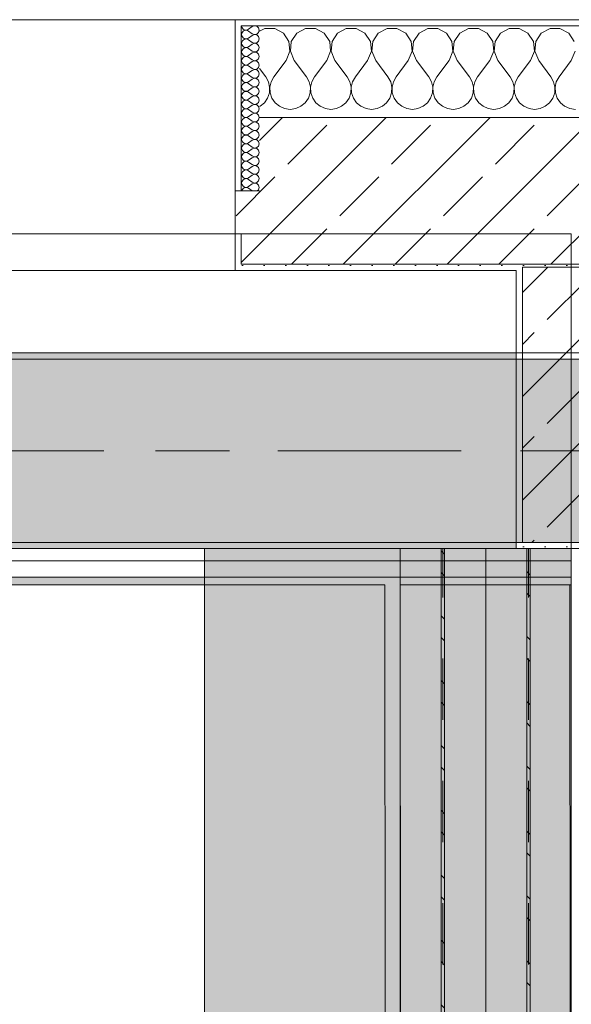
# Model space of a CAD drawing. Header units: metres. Extents: x -3.6 to 84.5, y -11 to 16.8.
# Tile 267 of 656: x 46.4 to 47.3, y 12.2 to 13.9. Entities that reach past the tile are written whole.
import ezdxf

# ---------------------------------------------------------------- set-up
doc = ezdxf.new("R2010")
doc.units = ezdxf.units.M
doc.header["$MEASUREMENT"] = 0
doc.linetypes.add('Achse', pattern=[0.2, 0.1, -0.05, 0, -0.05])
doc.linetypes.add('Strichlinie doppelt', pattern=[0.546806, 0.264583, -0.105833, 0.070556, -0.105833])
for name, color, linetype in [('451 - Universal.Achsen Raster', 7, 'Continuous'), ('604 - Struktur.Wand Aussen', 7, 'Continuous'), ('605 - Struktur.Wand Innen', 7, 'Continuous'), ('607 - Struktur.Stütze', 7, 'Continuous'), ('608 - Struktur.Träger', 7, 'Continuous'), ('612 - Struktur.Stahlbau', 7, 'Continuous'), ('653 - Abdeckung.TB Verkofferung', 7, 'Continuous'), ('701 - Einrichtung.Möbel', 7, 'Continuous'), ('Neubau_612 - Struktur.Stahlbau', 7, 'Continuous'), ('Neubau_653 - Abdeckung.TB Verkofferung', 7, 'Continuous')]:
    doc.layers.add(name, color=color, linetype=linetype)
pattern_1 = [(45, (0, 0), (-0.01767767, 0.01767767), [0, -0.025])]
pattern_2 = [(45, (0, 0), (-0.0848528, 0.0848528), []), (45, (-0.04243, 0.04243), (-0.0848528, 0.0848528), [0.09, -0.03])]
pattern_3 = [(0, (0, 0), (0, 0.08660254), [0, -0.05]), (0, (0.025, 0.0433), (0, 0.08660254), [0, -0.05])]
pattern_4 = [(135, (0, 0), (0.05303301, 0.05303301), []), (135, (-0.01768, -0.01768), (0.05303301, 0.05303301), [])]

# ---------------------------------------------------------------- blocks, each defined once
blk = doc.blocks.new('*X45')
at = {"layer": '604 - Struktur.Wand Aussen', "color": 7, "linetype": 'Continuous', "lineweight": 5}
for p, q in [((46.7585, 13.8407), (46.75, 13.8361)), ((46.7748, 13.8407), (46.7585, 13.8407)), ((46.7891, 13.833), (46.7748, 13.8407)), ((46.8252, 13.8407), (46.8109, 13.833)), ((46.8415, 13.8407), (46.8252, 13.8407)), ((46.8558, 13.833), (46.8415, 13.8407)), ((46.8919, 13.8407), (46.8776, 13.833)), ((46.9081, 13.8407), (46.8919, 13.8407)), ((46.9224, 13.833), (46.9081, 13.8407)), ((46.9585, 13.8407), (46.9442, 13.833)), ((46.9748, 13.8407), (46.9585, 13.8407)), ((46.9891, 13.833), (46.9748, 13.8407)), ((47.0252, 13.8407), (47.0109, 13.833)), ((47.0415, 13.8407), (47.0252, 13.8407)), ((47.0558, 13.833), (47.0415, 13.8407)), ((47.0919, 13.8407), (47.0776, 13.833)), ((47.1081, 13.8407), (47.0919, 13.8407)), ((47.1224, 13.833), (47.1081, 13.8407)), ((47.1585, 13.8407), (47.1442, 13.833)), ((47.1748, 13.8407), (47.1585, 13.8407)), ((47.1891, 13.833), (47.1748, 13.8407)), ((47.2252, 13.8407), (47.2109, 13.833)), ((47.2415, 13.8407), (47.2252, 13.8407)), ((47.2558, 13.833), (47.2415, 13.8407)), ((46.7981, 13.8195), (46.7891, 13.833)), ((46.7996, 13.8033), (46.7981, 13.8195)), ((46.8019, 13.8195), (46.8004, 13.8033)), ((46.8109, 13.833), (46.8019, 13.8195)), ((46.8648, 13.8195), (46.8558, 13.833)), ((46.8663, 13.8033), (46.8648, 13.8195)), ((46.8686, 13.8195), (46.867, 13.8033)), ((46.8776, 13.833), (46.8686, 13.8195)), ((46.9314, 13.8195), (46.9224, 13.833)), ((46.933, 13.8033), (46.9314, 13.8195)), ((46.9352, 13.8195), (46.9337, 13.8033)), ((46.9442, 13.833), (46.9352, 13.8195)), ((46.9981, 13.8195), (46.9891, 13.833)), ((46.9996, 13.8033), (46.9981, 13.8195)), ((47.0019, 13.8195), (47.0004, 13.8033)), ((47.0109, 13.833), (47.0019, 13.8195)), ((47.0648, 13.8195), (47.0558, 13.833)), ((47.0663, 13.8033), (47.0648, 13.8195)), ((47.0686, 13.8195), (47.067, 13.8033)), ((47.0776, 13.833), (47.0686, 13.8195)), ((47.1314, 13.8195), (47.1224, 13.833)), ((47.133, 13.8033), (47.1314, 13.8195)), ((47.1352, 13.8195), (47.1337, 13.8033)), ((47.1442, 13.833), (47.1352, 13.8195)), ((47.1981, 13.8195), (47.1891, 13.833)), ((47.1996, 13.8033), (47.1981, 13.8195)), ((47.2019, 13.8195), (47.2004, 13.8033)), ((47.2109, 13.833), (47.2019, 13.8195)), ((47.2648, 13.8195), (47.2558, 13.833)), ((46.7933, 13.7883), (46.7996, 13.8033)), ((46.8004, 13.8033), (46.8067, 13.7883)), ((46.86, 13.7883), (46.8663, 13.8033)), ((46.867, 13.8033), (46.8733, 13.7883)), ((46.9267, 13.7883), (46.933, 13.8033)), ((46.9337, 13.8033), (46.94, 13.7883)), ((46.9933, 13.7883), (46.9996, 13.8033)), ((47.0004, 13.8033), (47.0067, 13.7883)), ((47.06, 13.7883), (47.0663, 13.8033)), ((47.067, 13.8033), (47.0733, 13.7883)), ((47.1267, 13.7883), (47.133, 13.8033)), ((47.1337, 13.8033), (47.14, 13.7883)), ((47.1933, 13.7883), (47.1996, 13.8033)), ((47.2004, 13.8033), (47.2067, 13.7883)), ((47.26, 13.7883), (47.2663, 13.8033)), ((46.7933, 13.7883), (46.7733, 13.7617)), ((46.8067, 13.7883), (46.8267, 13.7617)), ((46.86, 13.7883), (46.84, 13.7617)), ((46.8733, 13.7883), (46.8933, 13.7617)), ((46.9267, 13.7883), (46.9067, 13.7617)), ((46.94, 13.7883), (46.96, 13.7617)), ((46.9933, 13.7883), (46.9733, 13.7617)), ((47.0067, 13.7883), (47.0267, 13.7617)), ((47.06, 13.7883), (47.04, 13.7617)), ((47.0733, 13.7883), (47.0933, 13.7617)), ((47.1267, 13.7883), (47.1067, 13.7617)), ((47.14, 13.7883), (47.16, 13.7617)), ((47.1933, 13.7883), (47.1733, 13.7617)), ((47.2067, 13.7883), (47.2267, 13.7617)), ((47.26, 13.7883), (47.24, 13.7617)), ((46.75, 13.775), (46.76, 13.7617)), ((46.7645, 13.7536), (46.76, 13.7617)), ((46.7665, 13.7447), (46.7645, 13.7536)), ((46.7689, 13.7536), (46.7668, 13.7447)), ((46.7733, 13.7617), (46.7689, 13.7536)), ((46.8311, 13.7536), (46.8267, 13.7617)), ((46.8332, 13.7447), (46.8311, 13.7536)), ((46.8355, 13.7536), (46.8335, 13.7447)), ((46.84, 13.7617), (46.8355, 13.7536)), ((46.8978, 13.7536), (46.8933, 13.7617)), ((46.8999, 13.7447), (46.8978, 13.7536)), ((46.9022, 13.7536), (46.9001, 13.7447)), ((46.9067, 13.7617), (46.9022, 13.7536)), ((46.9645, 13.7536), (46.96, 13.7617)), ((46.9665, 13.7447), (46.9645, 13.7536)), ((46.9689, 13.7536), (46.9668, 13.7447)), ((46.9733, 13.7617), (46.9689, 13.7536)), ((47.0311, 13.7536), (47.0267, 13.7617)), ((47.0332, 13.7447), (47.0311, 13.7536)), ((47.0355, 13.7536), (47.0335, 13.7447)), ((47.04, 13.7617), (47.0355, 13.7536)), ((47.0978, 13.7536), (47.0933, 13.7617)), ((47.0999, 13.7447), (47.0978, 13.7536)), ((47.1022, 13.7536), (47.1001, 13.7447)), ((47.1067, 13.7617), (47.1022, 13.7536)), ((47.1645, 13.7536), (47.16, 13.7617)), ((47.1665, 13.7447), (47.1645, 13.7536)), ((47.1689, 13.7536), (47.1668, 13.7447)), ((47.1733, 13.7617), (47.1689, 13.7536)), ((47.2311, 13.7536), (47.2267, 13.7617)), ((47.2332, 13.7447), (47.2311, 13.7536)), ((47.2355, 13.7536), (47.2335, 13.7447)), ((47.24, 13.7617), (47.2355, 13.7536)), ((46.7661, 13.7355), (46.7665, 13.7447)), ((46.7668, 13.7447), (46.7672, 13.7355)), ((46.8328, 13.7355), (46.8332, 13.7447)), ((46.8335, 13.7447), (46.8339, 13.7355)), ((46.8994, 13.7355), (46.8999, 13.7447)), ((46.9001, 13.7447), (46.9006, 13.7355)), ((46.9661, 13.7355), (46.9665, 13.7447)), ((46.9668, 13.7447), (46.9672, 13.7355)), ((47.0328, 13.7355), (47.0332, 13.7447)), ((47.0335, 13.7447), (47.0339, 13.7355)), ((47.0994, 13.7355), (47.0999, 13.7447)), ((47.1001, 13.7447), (47.1006, 13.7355)), ((47.1661, 13.7355), (47.1665, 13.7447)), ((47.1668, 13.7447), (47.1672, 13.7355)), ((47.2328, 13.7355), (47.2332, 13.7447)), ((47.2335, 13.7447), (47.2339, 13.7355)), ((46.7579, 13.7192), (46.7631, 13.7268)), ((46.7631, 13.7268), (46.7661, 13.7355)), ((46.7672, 13.7355), (46.7702, 13.7268)), ((46.7702, 13.7268), (46.7754, 13.7192)), ((46.8246, 13.7192), (46.8298, 13.7268)), ((46.8298, 13.7268), (46.8328, 13.7355)), ((46.8339, 13.7355), (46.8369, 13.7268)), ((46.8369, 13.7268), (46.8421, 13.7192)), ((46.8913, 13.7192), (46.8965, 13.7268)), ((46.8965, 13.7268), (46.8994, 13.7355)), ((46.9006, 13.7355), (46.9035, 13.7268)), ((46.9035, 13.7268), (46.9087, 13.7192)), ((46.9579, 13.7192), (46.9631, 13.7268)), ((46.9631, 13.7268), (46.9661, 13.7355)), ((46.9672, 13.7355), (46.9702, 13.7268)), ((46.9702, 13.7268), (46.9754, 13.7192)), ((47.0246, 13.7192), (47.0298, 13.7268)), ((47.0298, 13.7268), (47.0328, 13.7355)), ((47.0339, 13.7355), (47.0369, 13.7268)), ((47.0369, 13.7268), (47.0421, 13.7192)), ((47.0913, 13.7192), (47.0965, 13.7268)), ((47.0965, 13.7268), (47.0994, 13.7355)), ((47.1006, 13.7355), (47.1035, 13.7268)), ((47.1035, 13.7268), (47.1087, 13.7192)), ((47.1579, 13.7192), (47.1631, 13.7268)), ((47.1631, 13.7268), (47.1661, 13.7355)), ((47.1672, 13.7355), (47.1702, 13.7268)), ((47.1702, 13.7268), (47.1754, 13.7192)), ((47.2246, 13.7192), (47.2298, 13.7268)), ((47.2298, 13.7268), (47.2328, 13.7355)), ((47.2339, 13.7355), (47.2369, 13.7268)), ((47.2369, 13.7268), (47.2421, 13.7192)), ((46.75, 13.7129), (46.7509, 13.7133)), ((46.7509, 13.7133), (46.7579, 13.7192)), ((46.7754, 13.7192), (46.7825, 13.7133)), ((46.7825, 13.7133), (46.7909, 13.7096)), ((46.7909, 13.7096), (46.8, 13.7083)), ((46.8, 13.7083), (46.8091, 13.7096)), ((46.8091, 13.7096), (46.8175, 13.7133)), ((46.8175, 13.7133), (46.8246, 13.7192)), ((46.8421, 13.7192), (46.8491, 13.7133)), ((46.8491, 13.7133), (46.8576, 13.7096)), ((46.8576, 13.7096), (46.8667, 13.7083)), ((46.8667, 13.7083), (46.8758, 13.7096)), ((46.8758, 13.7096), (46.8842, 13.7133)), ((46.8842, 13.7133), (46.8913, 13.7192)), ((46.9087, 13.7192), (46.9158, 13.7133)), ((46.9158, 13.7133), (46.9242, 13.7096)), ((46.9242, 13.7096), (46.9333, 13.7083)), ((46.9333, 13.7083), (46.9424, 13.7096)), ((46.9424, 13.7096), (46.9509, 13.7133)), ((46.9509, 13.7133), (46.9579, 13.7192)), ((46.9754, 13.7192), (46.9825, 13.7133)), ((46.9825, 13.7133), (46.9909, 13.7096)), ((46.9909, 13.7096), (47, 13.7083)), ((47, 13.7083), (47.0091, 13.7096)), ((47.0091, 13.7096), (47.0175, 13.7133)), ((47.0175, 13.7133), (47.0246, 13.7192)), ((47.0421, 13.7192), (47.0491, 13.7133)), ((47.0491, 13.7133), (47.0576, 13.7096)), ((47.0576, 13.7096), (47.0667, 13.7083)), ((47.0667, 13.7083), (47.0758, 13.7096)), ((47.0758, 13.7096), (47.0842, 13.7133)), ((47.0842, 13.7133), (47.0913, 13.7192)), ((47.1087, 13.7192), (47.1158, 13.7133)), ((47.1158, 13.7133), (47.1242, 13.7096)), ((47.1242, 13.7096), (47.1333, 13.7083)), ((47.1333, 13.7083), (47.1424, 13.7096)), ((47.1424, 13.7096), (47.1509, 13.7133)), ((47.1509, 13.7133), (47.1579, 13.7192)), ((47.1754, 13.7192), (47.1825, 13.7133)), ((47.1825, 13.7133), (47.1909, 13.7096)), ((47.1909, 13.7096), (47.2, 13.7083)), ((47.2, 13.7083), (47.2091, 13.7096)), ((47.2091, 13.7096), (47.2175, 13.7133)), ((47.2175, 13.7133), (47.2246, 13.7192)), ((47.2421, 13.7192), (47.2491, 13.7133)), ((47.2491, 13.7133), (47.2576, 13.7096)), ((47.2576, 13.7096), (47.2667, 13.7083))]:
    blk.add_line(p, q, dxfattribs=at)
blk = doc.blocks.new('*X72')
at = {"layer": '604 - Struktur.Wand Aussen', "color": 7, "linetype": 'Continuous', "lineweight": 5}
for p, q in [((46.7207, 13.845), (46.721, 13.843)), ((46.721, 13.843), (46.7218, 13.8412)), ((46.7218, 13.8345), (46.721, 13.8327)), ((46.7218, 13.8412), (46.723, 13.8397)), ((46.723, 13.836), (46.7218, 13.8345)), ((46.723, 13.8397), (46.7247, 13.8386)), ((46.7247, 13.8371), (46.723, 13.836)), ((46.7247, 13.8386), (46.7265, 13.838)), ((46.7265, 13.8377), (46.7247, 13.8371)), ((46.7265, 13.838), (46.7285, 13.8379)), ((46.7285, 13.8378), (46.7265, 13.8377)), ((46.7285, 13.8379), (46.7304, 13.8383)), ((46.7304, 13.8374), (46.7285, 13.8378)), ((46.7304, 13.8383), (46.7321, 13.8393)), ((46.7321, 13.8364), (46.7304, 13.8374)), ((46.7379, 13.8436), (46.7321, 13.8393)), ((46.7379, 13.8321), (46.7321, 13.8364)), ((46.7415, 13.845), (46.7379, 13.8436)), ((46.7453, 13.8442), (46.7415, 13.845)), ((46.7482, 13.8416), (46.7453, 13.8442)), ((46.7453, 13.8315), (46.7482, 13.8341)), ((46.7493, 13.8379), (46.7482, 13.8416)), ((46.7482, 13.8341), (46.7493, 13.8379)), ((46.721, 13.8327), (46.7207, 13.8307)), ((46.7207, 13.8307), (46.721, 13.8288)), ((46.721, 13.8184), (46.7207, 13.8164)), ((46.721, 13.8288), (46.7218, 13.827)), ((46.7218, 13.8202), (46.721, 13.8184)), ((46.7218, 13.827), (46.723, 13.8254)), ((46.723, 13.8217), (46.7218, 13.8202)), ((46.723, 13.8254), (46.7247, 13.8243)), ((46.7247, 13.8228), (46.723, 13.8217)), ((46.7247, 13.8243), (46.7265, 13.8237)), ((46.7265, 13.8234), (46.7247, 13.8228)), ((46.7265, 13.8237), (46.7285, 13.8236)), ((46.7285, 13.8235), (46.7265, 13.8234)), ((46.7285, 13.8236), (46.7304, 13.824)), ((46.7304, 13.8231), (46.7285, 13.8235)), ((46.7304, 13.824), (46.7321, 13.825)), ((46.7321, 13.8221), (46.7304, 13.8231)), ((46.7379, 13.8293), (46.7321, 13.825)), ((46.7379, 13.8179), (46.7321, 13.8221)), ((46.7379, 13.8321), (46.7415, 13.8307)), ((46.7415, 13.8307), (46.7379, 13.8293)), ((46.7379, 13.8179), (46.7415, 13.8165)), ((46.7415, 13.8307), (46.7453, 13.8315)), ((46.7453, 13.83), (46.7415, 13.8307)), ((46.7415, 13.8165), (46.7453, 13.8172)), ((46.7482, 13.8273), (46.7453, 13.83)), ((46.7453, 13.8172), (46.7482, 13.8198)), ((46.7493, 13.8236), (46.7482, 13.8273)), ((46.7482, 13.8198), (46.7493, 13.8236)), ((46.7207, 13.8164), (46.721, 13.8145)), ((46.721, 13.8041), (46.7207, 13.8021)), ((46.7207, 13.8021), (46.721, 13.8002)), ((46.721, 13.8145), (46.7218, 13.8127)), ((46.7218, 13.8059), (46.721, 13.8041)), ((46.7218, 13.8127), (46.723, 13.8112)), ((46.723, 13.8074), (46.7218, 13.8059)), ((46.723, 13.8112), (46.7247, 13.81)), ((46.7247, 13.8085), (46.723, 13.8074)), ((46.7247, 13.81), (46.7265, 13.8094)), ((46.7265, 13.8092), (46.7247, 13.8085)), ((46.7265, 13.8094), (46.7285, 13.8093)), ((46.7285, 13.8093), (46.7265, 13.8092)), ((46.7285, 13.8093), (46.7304, 13.8098)), ((46.7304, 13.8088), (46.7285, 13.8093)), ((46.7304, 13.8098), (46.7321, 13.8107)), ((46.7321, 13.8079), (46.7304, 13.8088)), ((46.7379, 13.815), (46.7321, 13.8107)), ((46.7379, 13.8036), (46.7321, 13.8079)), ((46.7415, 13.8164), (46.7379, 13.815)), ((46.7379, 13.8036), (46.7415, 13.8022)), ((46.7415, 13.8021), (46.7379, 13.8007)), ((46.7453, 13.8157), (46.7415, 13.8164)), ((46.7415, 13.8022), (46.7453, 13.8029)), ((46.7453, 13.8014), (46.7415, 13.8021)), ((46.7482, 13.813), (46.7453, 13.8157)), ((46.7453, 13.8029), (46.7482, 13.8055)), ((46.7482, 13.7988), (46.7453, 13.8014)), ((46.7493, 13.8093), (46.7482, 13.813)), ((46.7482, 13.8055), (46.7493, 13.8093)), ((46.721, 13.7898), (46.7207, 13.7879)), ((46.7207, 13.7879), (46.721, 13.7859)), ((46.721, 13.8002), (46.7218, 13.7984)), ((46.7218, 13.7916), (46.721, 13.7898)), ((46.721, 13.7859), (46.7218, 13.7841)), ((46.7218, 13.7984), (46.723, 13.7969)), ((46.723, 13.7931), (46.7218, 13.7916)), ((46.723, 13.7969), (46.7247, 13.7958)), ((46.7247, 13.7942), (46.723, 13.7931)), ((46.7247, 13.7958), (46.7265, 13.7951)), ((46.7265, 13.7949), (46.7247, 13.7942)), ((46.7265, 13.7951), (46.7285, 13.795)), ((46.7285, 13.795), (46.7265, 13.7949)), ((46.7285, 13.795), (46.7304, 13.7955)), ((46.7304, 13.7945), (46.7285, 13.795)), ((46.7304, 13.7955), (46.7321, 13.7964)), ((46.7321, 13.7936), (46.7304, 13.7945)), ((46.7379, 13.8007), (46.7321, 13.7964)), ((46.7379, 13.7893), (46.7321, 13.7936)), ((46.7379, 13.7864), (46.7321, 13.7821)), ((46.7379, 13.7893), (46.7415, 13.7879)), ((46.7415, 13.7878), (46.7379, 13.7864)), ((46.7415, 13.7879), (46.7453, 13.7886)), ((46.7453, 13.7871), (46.7415, 13.7878)), ((46.7453, 13.7886), (46.7482, 13.7912)), ((46.7482, 13.7845), (46.7453, 13.7871)), ((46.7493, 13.795), (46.7482, 13.7988)), ((46.7482, 13.7912), (46.7493, 13.795)), ((46.721, 13.7755), (46.7207, 13.7736)), ((46.7207, 13.7736), (46.721, 13.7716)), ((46.7218, 13.7773), (46.721, 13.7755)), ((46.721, 13.7716), (46.7218, 13.7698)), ((46.7218, 13.7841), (46.723, 13.7826)), ((46.723, 13.7788), (46.7218, 13.7773)), ((46.7218, 13.7698), (46.723, 13.7683)), ((46.723, 13.7826), (46.7247, 13.7815)), ((46.7247, 13.78), (46.723, 13.7788)), ((46.7247, 13.7815), (46.7265, 13.7808)), ((46.7265, 13.7806), (46.7247, 13.78)), ((46.7265, 13.7808), (46.7285, 13.7807)), ((46.7285, 13.7807), (46.7265, 13.7806)), ((46.7285, 13.7807), (46.7304, 13.7812)), ((46.7304, 13.7802), (46.7285, 13.7807)), ((46.7304, 13.7812), (46.7321, 13.7821)), ((46.7321, 13.7793), (46.7304, 13.7802)), ((46.7379, 13.775), (46.7321, 13.7793)), ((46.7379, 13.7721), (46.7321, 13.7679)), ((46.7379, 13.775), (46.7415, 13.7736)), ((46.7415, 13.7735), (46.7379, 13.7721)), ((46.7415, 13.7736), (46.7453, 13.7743)), ((46.7453, 13.7728), (46.7415, 13.7735)), ((46.7453, 13.7743), (46.7482, 13.777)), ((46.7482, 13.7702), (46.7453, 13.7728)), ((46.7493, 13.7807), (46.7482, 13.7845)), ((46.7482, 13.777), (46.7493, 13.7807)), ((46.7493, 13.7664), (46.7482, 13.7702)), ((46.721, 13.7612), (46.7207, 13.7593)), ((46.7207, 13.7593), (46.721, 13.7573)), ((46.7218, 13.763), (46.721, 13.7612)), ((46.721, 13.7573), (46.7218, 13.7555)), ((46.723, 13.7646), (46.7218, 13.763)), ((46.7218, 13.7555), (46.723, 13.754)), ((46.723, 13.7683), (46.7247, 13.7672)), ((46.7247, 13.7657), (46.723, 13.7646)), ((46.723, 13.754), (46.7247, 13.7529)), ((46.7247, 13.7672), (46.7265, 13.7666)), ((46.7265, 13.7663), (46.7247, 13.7657)), ((46.7247, 13.7529), (46.7265, 13.7523)), ((46.7265, 13.7666), (46.7285, 13.7665)), ((46.7285, 13.7664), (46.7265, 13.7663)), ((46.7285, 13.7665), (46.7304, 13.7669)), ((46.7304, 13.766), (46.7285, 13.7664)), ((46.7304, 13.7669), (46.7321, 13.7679)), ((46.7321, 13.765), (46.7304, 13.766)), ((46.7304, 13.7526), (46.7321, 13.7536)), ((46.7379, 13.7607), (46.7321, 13.765)), ((46.7379, 13.7579), (46.7321, 13.7536)), ((46.7379, 13.7607), (46.7415, 13.7593)), ((46.7415, 13.7593), (46.7379, 13.7579)), ((46.7415, 13.7593), (46.7453, 13.76)), ((46.7453, 13.7585), (46.7415, 13.7593)), ((46.7453, 13.76), (46.7482, 13.7627)), ((46.7482, 13.7559), (46.7453, 13.7585)), ((46.7482, 13.7627), (46.7493, 13.7664)), ((46.7493, 13.7521), (46.7482, 13.7559)), ((46.721, 13.747), (46.7207, 13.745)), ((46.7207, 13.745), (46.721, 13.743)), ((46.7218, 13.7488), (46.721, 13.747)), ((46.721, 13.743), (46.7218, 13.7412)), ((46.723, 13.7503), (46.7218, 13.7488)), ((46.7218, 13.7412), (46.723, 13.7397)), ((46.7247, 13.7514), (46.723, 13.7503)), ((46.723, 13.7397), (46.7247, 13.7386)), ((46.7247, 13.7371), (46.723, 13.736)), ((46.7265, 13.752), (46.7247, 13.7514)), ((46.7247, 13.7386), (46.7265, 13.738)), ((46.7265, 13.7377), (46.7247, 13.7371)), ((46.7265, 13.7523), (46.7285, 13.7522)), ((46.7285, 13.7521), (46.7265, 13.752)), ((46.7265, 13.738), (46.7285, 13.7379)), ((46.7285, 13.7378), (46.7265, 13.7377)), ((46.7285, 13.7522), (46.7304, 13.7526)), ((46.7304, 13.7517), (46.7285, 13.7521)), ((46.7285, 13.7379), (46.7304, 13.7383)), ((46.7304, 13.7374), (46.7285, 13.7378)), ((46.7321, 13.7507), (46.7304, 13.7517)), ((46.7304, 13.7383), (46.7321, 13.7393)), ((46.7321, 13.7364), (46.7304, 13.7374)), ((46.7379, 13.7464), (46.7321, 13.7507)), ((46.7379, 13.7436), (46.7321, 13.7393)), ((46.7379, 13.7464), (46.7415, 13.745)), ((46.7415, 13.745), (46.7379, 13.7436)), ((46.7415, 13.745), (46.7453, 13.7458)), ((46.7453, 13.7442), (46.7415, 13.745)), ((46.7453, 13.7458), (46.7482, 13.7484)), ((46.7482, 13.7416), (46.7453, 13.7442)), ((46.7482, 13.7484), (46.7493, 13.7521)), ((46.7493, 13.7379), (46.7482, 13.7416)), ((46.7482, 13.7341), (46.7493, 13.7379)), ((46.721, 13.7327), (46.7207, 13.7307)), ((46.7207, 13.7307), (46.721, 13.7288)), ((46.7218, 13.7345), (46.721, 13.7327)), ((46.721, 13.7288), (46.7218, 13.727)), ((46.723, 13.736), (46.7218, 13.7345)), ((46.7218, 13.727), (46.723, 13.7254)), ((46.723, 13.7217), (46.7218, 13.7202)), ((46.723, 13.7254), (46.7247, 13.7243)), ((46.7247, 13.7228), (46.723, 13.7217)), ((46.7247, 13.7243), (46.7265, 13.7237)), ((46.7265, 13.7234), (46.7247, 13.7228)), ((46.7265, 13.7237), (46.7285, 13.7236)), ((46.7285, 13.7235), (46.7265, 13.7234)), ((46.7285, 13.7236), (46.7304, 13.724)), ((46.7304, 13.7231), (46.7285, 13.7235)), ((46.7304, 13.724), (46.7321, 13.725)), ((46.7321, 13.7221), (46.7304, 13.7231)), ((46.7379, 13.7321), (46.7321, 13.7364)), ((46.7379, 13.7293), (46.7321, 13.725)), ((46.7379, 13.7179), (46.7321, 13.7221)), ((46.7379, 13.7321), (46.7415, 13.7307)), ((46.7415, 13.7307), (46.7379, 13.7293)), ((46.7415, 13.7307), (46.7453, 13.7315)), ((46.7453, 13.73), (46.7415, 13.7307)), ((46.7453, 13.7315), (46.7482, 13.7341)), ((46.7482, 13.7273), (46.7453, 13.73)), ((46.7493, 13.7236), (46.7482, 13.7273)), ((46.7482, 13.7198), (46.7493, 13.7236)), ((46.721, 13.7184), (46.7207, 13.7164)), ((46.7207, 13.7164), (46.721, 13.7145)), ((46.7218, 13.7202), (46.721, 13.7184)), ((46.721, 13.7145), (46.7218, 13.7127)), ((46.7218, 13.7059), (46.721, 13.7041)), ((46.7218, 13.7127), (46.723, 13.7112)), ((46.723, 13.7074), (46.7218, 13.7059)), ((46.723, 13.7112), (46.7247, 13.71)), ((46.7247, 13.7085), (46.723, 13.7074)), ((46.7247, 13.71), (46.7265, 13.7094)), ((46.7265, 13.7092), (46.7247, 13.7085)), ((46.7265, 13.7094), (46.7285, 13.7093)), ((46.7285, 13.7093), (46.7265, 13.7092)), ((46.7285, 13.7093), (46.7304, 13.7098)), ((46.7304, 13.7088), (46.7285, 13.7093)), ((46.7304, 13.7098), (46.7321, 13.7107)), ((46.7321, 13.7079), (46.7304, 13.7088)), ((46.7379, 13.715), (46.7321, 13.7107)), ((46.7379, 13.7036), (46.7321, 13.7079)), ((46.7379, 13.7179), (46.7415, 13.7165)), ((46.7415, 13.7164), (46.7379, 13.715)), ((46.7415, 13.7165), (46.7453, 13.7172)), ((46.7453, 13.7157), (46.7415, 13.7164)), ((46.7453, 13.7172), (46.7482, 13.7198)), ((46.7482, 13.713), (46.7453, 13.7157)), ((46.7453, 13.7029), (46.7482, 13.7055)), ((46.7493, 13.7093), (46.7482, 13.713)), ((46.7482, 13.7055), (46.7493, 13.7093)), ((46.721, 13.7041), (46.7207, 13.7021)), ((46.7207, 13.7021), (46.721, 13.7002)), ((46.721, 13.6898), (46.7207, 13.6879)), ((46.721, 13.7002), (46.7218, 13.6984)), ((46.7218, 13.6916), (46.721, 13.6898)), ((46.7218, 13.6984), (46.723, 13.6969)), ((46.723, 13.6931), (46.7218, 13.6916)), ((46.723, 13.6969), (46.7247, 13.6958)), ((46.7247, 13.6942), (46.723, 13.6931)), ((46.7247, 13.6958), (46.7265, 13.6951)), ((46.7265, 13.6949), (46.7247, 13.6942)), ((46.7265, 13.6951), (46.7285, 13.695)), ((46.7285, 13.695), (46.7265, 13.6949)), ((46.7285, 13.695), (46.7304, 13.6955)), ((46.7304, 13.6945), (46.7285, 13.695)), ((46.7304, 13.6955), (46.7321, 13.6964)), ((46.7321, 13.6936), (46.7304, 13.6945)), ((46.7379, 13.7007), (46.7321, 13.6964)), ((46.7379, 13.6893), (46.7321, 13.6936)), ((46.7379, 13.7036), (46.7415, 13.7022)), ((46.7415, 13.7021), (46.7379, 13.7007)), ((46.7379, 13.6893), (46.7415, 13.6879)), ((46.7415, 13.7022), (46.7453, 13.7029)), ((46.7453, 13.7014), (46.7415, 13.7021)), ((46.7415, 13.6879), (46.7453, 13.6886)), ((46.7482, 13.6988), (46.7453, 13.7014)), ((46.7453, 13.6886), (46.7482, 13.6912)), ((46.7493, 13.695), (46.7482, 13.6988)), ((46.7482, 13.6912), (46.7493, 13.695)), ((46.7207, 13.6879), (46.721, 13.6859)), ((46.721, 13.6755), (46.7207, 13.6736)), ((46.7207, 13.6736), (46.721, 13.6716)), ((46.721, 13.6859), (46.7218, 13.6841)), ((46.7218, 13.6773), (46.721, 13.6755)), ((46.7218, 13.6841), (46.723, 13.6826)), ((46.723, 13.6788), (46.7218, 13.6773)), ((46.723, 13.6826), (46.7247, 13.6815)), ((46.7247, 13.68), (46.723, 13.6788)), ((46.7247, 13.6815), (46.7265, 13.6808)), ((46.7265, 13.6806), (46.7247, 13.68)), ((46.7265, 13.6808), (46.7285, 13.6807)), ((46.7285, 13.6807), (46.7265, 13.6806)), ((46.7285, 13.6807), (46.7304, 13.6812)), ((46.7304, 13.6802), (46.7285, 13.6807)), ((46.7304, 13.6812), (46.7321, 13.6821)), ((46.7321, 13.6793), (46.7304, 13.6802)), ((46.7379, 13.6864), (46.7321, 13.6821)), ((46.7379, 13.675), (46.7321, 13.6793)), ((46.7379, 13.6721), (46.7321, 13.6679)), ((46.7415, 13.6878), (46.7379, 13.6864)), ((46.7379, 13.675), (46.7415, 13.6736)), ((46.7415, 13.6735), (46.7379, 13.6721)), ((46.7453, 13.6871), (46.7415, 13.6878)), ((46.7415, 13.6736), (46.7453, 13.6743)), ((46.7453, 13.6728), (46.7415, 13.6735)), ((46.7482, 13.6845), (46.7453, 13.6871)), ((46.7453, 13.6743), (46.7482, 13.677)), ((46.7482, 13.6702), (46.7453, 13.6728)), ((46.7493, 13.6807), (46.7482, 13.6845)), ((46.7482, 13.677), (46.7493, 13.6807)), ((46.721, 13.6612), (46.7207, 13.6593)), ((46.7207, 13.6593), (46.721, 13.6573)), ((46.721, 13.6716), (46.7218, 13.6698)), ((46.7218, 13.663), (46.721, 13.6612)), ((46.721, 13.6573), (46.7218, 13.6555)), ((46.7218, 13.6698), (46.723, 13.6683)), ((46.723, 13.6646), (46.7218, 13.663)), ((46.723, 13.6683), (46.7247, 13.6672)), ((46.7247, 13.6657), (46.723, 13.6646)), ((46.7247, 13.6672), (46.7265, 13.6666)), ((46.7265, 13.6663), (46.7247, 13.6657)), ((46.7265, 13.6666), (46.7285, 13.6665)), ((46.7285, 13.6664), (46.7265, 13.6663)), ((46.7285, 13.6665), (46.7304, 13.6669)), ((46.7304, 13.666), (46.7285, 13.6664)), ((46.7304, 13.6669), (46.7321, 13.6679)), ((46.7321, 13.665), (46.7304, 13.666)), ((46.7379, 13.6607), (46.7321, 13.665)), ((46.7379, 13.6579), (46.7321, 13.6536)), ((46.7379, 13.6607), (46.7415, 13.6593)), ((46.7415, 13.6593), (46.7379, 13.6579)), ((46.7415, 13.6593), (46.7453, 13.66)), ((46.7453, 13.6585), (46.7415, 13.6593)), ((46.7453, 13.66), (46.7482, 13.6627)), ((46.7482, 13.6559), (46.7453, 13.6585)), ((46.7493, 13.6664), (46.7482, 13.6702)), ((46.7482, 13.6627), (46.7493, 13.6664)), ((46.721, 13.647), (46.7207, 13.645)), ((46.7207, 13.645), (46.721, 13.643)), ((46.7218, 13.6488), (46.721, 13.647)), ((46.721, 13.643), (46.7218, 13.6412)), ((46.7218, 13.6555), (46.723, 13.654)), ((46.723, 13.6503), (46.7218, 13.6488)), ((46.7218, 13.6412), (46.723, 13.6397)), ((46.723, 13.654), (46.7247, 13.6529)), ((46.7247, 13.6514), (46.723, 13.6503)), ((46.7247, 13.6529), (46.7265, 13.6523)), ((46.7265, 13.652), (46.7247, 13.6514)), ((46.7265, 13.6523), (46.7285, 13.6522)), ((46.7285, 13.6521), (46.7265, 13.652)), ((46.7285, 13.6522), (46.7304, 13.6526)), ((46.7304, 13.6517), (46.7285, 13.6521)), ((46.7304, 13.6526), (46.7321, 13.6536)), ((46.7321, 13.6507), (46.7304, 13.6517)), ((46.7379, 13.6464), (46.7321, 13.6507)), ((46.7379, 13.6436), (46.7321, 13.6393)), ((46.7379, 13.6464), (46.7415, 13.645)), ((46.7415, 13.645), (46.7379, 13.6436)), ((46.7415, 13.645), (46.7453, 13.6458)), ((46.7453, 13.6442), (46.7415, 13.645)), ((46.7453, 13.6458), (46.7482, 13.6484)), ((46.7482, 13.6416), (46.7453, 13.6442)), ((46.7493, 13.6521), (46.7482, 13.6559)), ((46.7482, 13.6484), (46.7493, 13.6521)), ((46.7493, 13.6379), (46.7482, 13.6416)), ((46.721, 13.6327), (46.7207, 13.6307)), ((46.7207, 13.6307), (46.721, 13.6288)), ((46.7218, 13.6345), (46.721, 13.6327)), ((46.721, 13.6288), (46.7218, 13.627)), ((46.723, 13.636), (46.7218, 13.6345)), ((46.7218, 13.627), (46.723, 13.6254)), ((46.723, 13.6397), (46.7247, 13.6386)), ((46.7247, 13.6371), (46.723, 13.636)), ((46.723, 13.6254), (46.7247, 13.6243)), ((46.7247, 13.6386), (46.7265, 13.638)), ((46.7265, 13.6377), (46.7247, 13.6371)), ((46.7247, 13.6243), (46.7265, 13.6237)), ((46.7265, 13.638), (46.7285, 13.6379)), ((46.7285, 13.6378), (46.7265, 13.6377)), ((46.7285, 13.6379), (46.7304, 13.6383)), ((46.7304, 13.6374), (46.7285, 13.6378)), ((46.7285, 13.6236), (46.7304, 13.624)), ((46.7304, 13.6383), (46.7321, 13.6393)), ((46.7321, 13.6364), (46.7304, 13.6374)), ((46.7304, 13.624), (46.7321, 13.625)), ((46.7379, 13.6321), (46.7321, 13.6364)), ((46.7379, 13.6293), (46.7321, 13.625)), ((46.7379, 13.6321), (46.7415, 13.6307)), ((46.7415, 13.6307), (46.7379, 13.6293)), ((46.7415, 13.6307), (46.7453, 13.6315)), ((46.7453, 13.63), (46.7415, 13.6307)), ((46.7453, 13.6315), (46.7482, 13.6341)), ((46.7482, 13.6273), (46.7453, 13.63)), ((46.7482, 13.6341), (46.7493, 13.6379)), ((46.7493, 13.6236), (46.7482, 13.6273)), ((46.721, 13.6184), (46.7207, 13.6164)), ((46.7207, 13.6164), (46.721, 13.6145)), ((46.7218, 13.6202), (46.721, 13.6184)), ((46.721, 13.6145), (46.7218, 13.6127)), ((46.723, 13.6217), (46.7218, 13.6202)), ((46.7218, 13.6127), (46.723, 13.6112)), ((46.7247, 13.6228), (46.723, 13.6217)), ((46.723, 13.6112), (46.7247, 13.61)), ((46.7247, 13.6085), (46.723, 13.6074)), ((46.7265, 13.6234), (46.7247, 13.6228)), ((46.7247, 13.61), (46.7265, 13.6094)), ((46.7265, 13.6092), (46.7247, 13.6085)), ((46.7265, 13.6237), (46.7285, 13.6236)), ((46.7285, 13.6235), (46.7265, 13.6234)), ((46.7265, 13.6094), (46.7285, 13.6093)), ((46.7285, 13.6093), (46.7265, 13.6092)), ((46.7304, 13.6231), (46.7285, 13.6235)), ((46.7285, 13.6093), (46.7304, 13.6098)), ((46.7304, 13.6088), (46.7285, 13.6093)), ((46.7321, 13.6221), (46.7304, 13.6231)), ((46.7304, 13.6098), (46.7321, 13.6107)), ((46.7321, 13.6079), (46.7304, 13.6088)), ((46.7379, 13.6179), (46.7321, 13.6221)), ((46.7379, 13.615), (46.7321, 13.6107)), ((46.7379, 13.6036), (46.7321, 13.6079)), ((46.7379, 13.6179), (46.7415, 13.6165)), ((46.7415, 13.6164), (46.7379, 13.615)), ((46.7415, 13.6165), (46.7453, 13.6172)), ((46.7453, 13.6157), (46.7415, 13.6164)), ((46.7453, 13.6172), (46.7482, 13.6198)), ((46.7482, 13.613), (46.7453, 13.6157)), ((46.7482, 13.6198), (46.7493, 13.6236)), ((46.7493, 13.6093), (46.7482, 13.613)), ((46.7482, 13.6055), (46.7493, 13.6093)), ((46.721, 13.6041), (46.7207, 13.6021)), ((46.7207, 13.6021), (46.721, 13.6002)), ((46.7218, 13.6059), (46.721, 13.6041)), ((46.721, 13.6002), (46.7218, 13.5984)), ((46.7218, 13.5916), (46.721, 13.5898)), ((46.723, 13.6074), (46.7218, 13.6059)), ((46.7218, 13.5984), (46.723, 13.5969)), ((46.723, 13.5931), (46.7218, 13.5916)), ((46.723, 13.5969), (46.7247, 13.5958)), ((46.7247, 13.5942), (46.723, 13.5931)), ((46.7247, 13.5958), (46.7265, 13.5951)), ((46.7265, 13.5949), (46.7247, 13.5942)), ((46.7265, 13.5951), (46.7285, 13.595)), ((46.7285, 13.595), (46.7265, 13.5949)), ((46.7285, 13.595), (46.7304, 13.5955)), ((46.7304, 13.5945), (46.7285, 13.595)), ((46.7304, 13.5955), (46.7321, 13.5964)), ((46.7321, 13.5936), (46.7304, 13.5945)), ((46.7379, 13.6007), (46.7321, 13.5964)), ((46.7379, 13.5893), (46.7321, 13.5936)), ((46.7379, 13.6036), (46.7415, 13.6022)), ((46.7415, 13.6021), (46.7379, 13.6007)), ((46.7415, 13.6022), (46.7453, 13.6029)), ((46.7453, 13.6014), (46.7415, 13.6021)), ((46.7453, 13.6029), (46.7482, 13.6055)), ((46.7482, 13.5988), (46.7453, 13.6014)), ((46.7493, 13.595), (46.7482, 13.5988)), ((46.7482, 13.5912), (46.7493, 13.595)), ((46.721, 13.5898), (46.7207, 13.5879)), ((46.7207, 13.5879), (46.721, 13.5859)), ((46.721, 13.5755), (46.7209, 13.575)), ((46.721, 13.5859), (46.7218, 13.5841)), ((46.7218, 13.5773), (46.721, 13.5755)), ((46.7218, 13.5841), (46.723, 13.5826)), ((46.723, 13.5788), (46.7218, 13.5773)), ((46.723, 13.5826), (46.7247, 13.5815)), ((46.7247, 13.58), (46.723, 13.5788)), ((46.7247, 13.5815), (46.7265, 13.5808)), ((46.7265, 13.5806), (46.7247, 13.58)), ((46.7265, 13.5808), (46.7285, 13.5807)), ((46.7285, 13.5807), (46.7265, 13.5806)), ((46.7285, 13.5807), (46.7304, 13.5812)), ((46.7304, 13.5802), (46.7285, 13.5807)), ((46.7304, 13.5812), (46.7321, 13.5821)), ((46.7321, 13.5793), (46.7304, 13.5802)), ((46.7379, 13.5864), (46.7321, 13.5821)), ((46.7379, 13.575), (46.7321, 13.5793)), ((46.7379, 13.5893), (46.7415, 13.5879)), ((46.7415, 13.5878), (46.7379, 13.5864)), ((46.7415, 13.5879), (46.7453, 13.5886)), ((46.7453, 13.5871), (46.7415, 13.5878)), ((46.7453, 13.5886), (46.7482, 13.5912)), ((46.7482, 13.5845), (46.7453, 13.5871)), ((46.7461, 13.575), (46.7482, 13.577)), ((46.7493, 13.5807), (46.7482, 13.5845)), ((46.7482, 13.577), (46.7493, 13.5807))]:
    blk.add_line(p, q, dxfattribs=at)

msp = doc.modelspace()

# ---------------------------------------------------------------- hatches: boundary and pattern name
at = {"layer": '604 - Struktur.Wand Aussen', "linetype": 'Continuous', "lineweight": 0, "true_color": 0x000000}
h = msp.add_hatch(dxfattribs=at)
h.set_pattern_fill('Verputz_0001', color=18, style=0, pattern_type=2)
h.set_pattern_definition(pattern_3)
h.paths.add_polyline_path([(46.72, 13.855), (46.71, 13.855), (46.71, 13.575), (46.72, 13.575)])
h = msp.add_hatch(dxfattribs=at)
h.set_pattern_fill('Verputz_0001', color=18, style=0, pattern_type=2)
h.set_pattern_definition(pattern_3)
h.paths.add_polyline_path([(46.72, 13.845), (48.14, 13.845), (48.14, 13.855), (46.72, 13.855)])
h = msp.add_hatch(dxfattribs=at)
h.set_pattern_fill('Beton__Stahlbeton_0001', color=18, style=0, pattern_type=2)
h.set_pattern_definition(pattern_2)
h.paths.add_polyline_path([(46.71, 13.575), (46.71, 13.505), (46.72, 13.505), (46.72, 13.455), (48.14, 13.455), (48.14, 13.565), (48.15, 13.565), (48.15, 13.645), (48.14, 13.645), (48.08, 13.645), (48.08, 13.695), (46.75, 13.695), (46.75, 13.575), (46.72, 13.575)])
h = msp.add_hatch(dxfattribs=at)
h.set_pattern_fill('Gips_0001', color=18, style=0, pattern_type=2)
h.set_pattern_definition(pattern_1)
h.paths.add_polyline_path([(46.72, 13.445), (46.72, 13.505), (46.71, 13.505), (46.71, 13.445)])
h = msp.add_hatch(dxfattribs=at)
h.set_pattern_fill('Gips_0001', color=18, style=0, pattern_type=2)
h.set_pattern_definition(pattern_1)
h.paths.add_polyline_path([(46.72, 13.445), (47.17, 13.445), (47.17, 13.455), (46.72, 13.455)])
at = {"layer": '607 - Struktur.Stütze', "linetype": 'Continuous', "lineweight": 0, "true_color": 0x000000}
h = msp.add_hatch(dxfattribs=at)
h.set_pattern_fill('Gips_0001', color=18, style=0, pattern_type=2)
h.set_pattern_definition(pattern_1)
h.paths.add_polyline_path([(47.17, 13.445), (47.18, 13.445), (47.18, 13.45), (47.48, 13.45), (47.48, 13.445), (47.49, 13.445), (47.49, 13.455), (47.17, 13.455)])
h = msp.add_hatch(dxfattribs=at)
h.set_pattern_fill('Beton__Stahlbeton_0001', color=18, style=0, pattern_type=2)
h.set_pattern_definition(pattern_2)
h.paths.add_polyline_path([(47.18, 13), (47.48, 13), (47.48, 13.45), (47.18, 13.45)])
h = msp.add_hatch(dxfattribs=at)
h.set_pattern_fill('Gips_0001', color=18, style=0, pattern_type=2)
h.set_pattern_definition(pattern_1)
h.paths.add_polyline_path([(47.17, 13.445), (47.17, 12.99), (47.26, 12.99), (47.26, 13), (47.18, 13), (47.18, 13.445)])
at = {"layer": '608 - Struktur.Träger', "linetype": 'Continuous', "lineweight": 0, "true_color": 0x000000}
h = msp.add_hatch(dxfattribs=at)
h.set_pattern_fill('Gips_0001', color=18, style=0, pattern_type=2)
h.set_pattern_definition(pattern_1)
h.paths.add_polyline_path([(43.89, 13.31), (43.89, 13.3), (47.17, 13.3), (47.17, 13.31)])
h = msp.add_hatch(dxfattribs=at)
h.set_pattern_fill('Beton__Stahlbeton_0001', color=18, style=0, pattern_type=2)
h.set_pattern_definition(pattern_2)
h.paths.add_polyline_path([(15.09, 13.3), (14.78, 13.3), (14.78, 13), (15.09, 13), (18.37, 13), (18.69, 13), (21.97, 13), (22.29, 13), (25.57, 13), (25.89, 13), (29.17, 13), (29.49, 13), (32.77, 13), (33.09, 13), (36.37, 13), (36.69, 13), (39.97, 13), (40.29, 13), (43.57, 13), (43.89, 13), (47.17, 13), (47.48, 13), (47.48, 13.3), (47.17, 13.3), (43.89, 13.3), (43.57, 13.3), (40.29, 13.3), (39.97, 13.3), (36.69, 13.3), (36.37, 13.3), (33.09, 13.3), (32.77, 13.3), (29.49, 13.3), (29.17, 13.3), (25.89, 13.3), (25.57, 13.3), (22.29, 13.3), (21.97, 13.3), (18.69, 13.3), (18.37, 13.3)])
h = msp.add_hatch(dxfattribs=at)
h.set_pattern_fill('Gips_0001', color=18, style=0, pattern_type=2)
h.set_pattern_definition(pattern_1)
h.paths.add_polyline_path([(43.89, 12.99), (47.17, 12.99), (47.17, 13), (43.89, 13)])
at = {"layer": '612 - Struktur.Stahlbau', "linetype": 'Continuous', "lineweight": 0, "true_color": 0x30307f}
for points in [[(46.98, 12.99), (47.12, 12.99), (47.12, 8.51), (46.98, 8.51)], [(47.12, 12.99), (47.26, 12.99), (47.26, 8.51), (47.12, 8.51)]]:
    msp.add_hatch(color=177, dxfattribs=at).paths.add_polyline_path(points)
at = {"layer": '653 - Abdeckung.TB Verkofferung', "linetype": 'Continuous', "lineweight": 0, "true_color": 0x000000}
h = msp.add_hatch(dxfattribs=at)
h.set_pattern_fill('Gips_0001', color=18, style=0, pattern_type=2)
h.set_pattern_definition(pattern_1)
h.paths.add_polyline_path([(43.89, 12.9305), (47.26, 12.9305), (47.26, 12.943), (43.89, 12.943)])
at = {"layer": '701 - Einrichtung.Möbel', "linetype": 'Continuous', "lineweight": 0, "true_color": 0x3a3a3a}
msp.add_hatch(color=250, dxfattribs=at).paths.add_polyline_path([(46.66, 12.99), (46.66, 10.6891), (47.26, 10.6891), (47.26, 12.99)])
at = {"layer": 'Neubau_612 - Struktur.Stahlbau', "linetype": 'Continuous', "lineweight": 0, "true_color": 0x000000}
h = msp.add_hatch(dxfattribs=at)
h.set_pattern_fill('Metall__Stahl_0001', color=18, style=0, pattern_type=2)
h.set_pattern_definition(pattern_4)
h.paths.add_polyline_path([(47.0528, 8.51), (47.0528, 12.99), (47.0473, 12.99), (47.0473, 8.51)])
h = msp.add_hatch(dxfattribs=at)
h.set_pattern_fill('Metall__Stahl_0001', color=18, style=0, pattern_type=2)
h.set_pattern_definition(pattern_4)
h.paths.add_polyline_path([(47.1928, 8.51), (47.1928, 12.99), (47.1873, 12.99), (47.1873, 8.51)])
at = {"layer": 'Neubau_653 - Abdeckung.TB Verkofferung', "linetype": 'Continuous', "lineweight": 0, "true_color": 0x000000}
h = msp.add_hatch(dxfattribs=at)
h.set_pattern_fill('Gips_0001', color=18, style=0, pattern_type=2)
h.set_pattern_definition(pattern_1)
h.paths.add_polyline_path([(46.9801, 12.9305), (46.9551, 12.9305), (46.9575, 8.5695), (46.9825, 8.5695)])

# ---------------------------------------------------------------- linework, layer by layer
at = {"layer": '451 - Universal.Achsen Raster', "color": 160, "linetype": 'Strichlinie doppelt', "lineweight": 9, "true_color": 0x3232ff}
msp.add_line((64.935, 13.15), (-3.175, 13.15), dxfattribs=at)
at = {"layer": '604 - Struktur.Wand Aussen', "color": 7, "linetype": 'Continuous', "lineweight": 13}
for p, q in [((46.71, 13.855), (44.31, 13.855)), ((48.08, 13.695), (46.75, 13.695)), ((46.71, 13.575), (46.71, 13.505)), ((46.72, 13.455), (46.72, 13.505)), ((46.72, 13.455), (48.14, 13.455)), ((44.31, 13.445), (46.71, 13.445))]:
    msp.add_line(p, q, dxfattribs=at)
at = {"layer": '604 - Struktur.Wand Aussen', "color": 7, "linetype": 'Continuous', "lineweight": 5}
for p, q in [((46.71, 13.855), (46.71, 13.845)), ((46.72, 13.855), (46.71, 13.855)), ((46.71, 13.845), (46.71, 13.705)), ((46.75, 13.845), (46.72, 13.845)), ((46.72, 13.575), (46.72, 13.845)), ((46.72, 13.845), (46.72, 13.575)), ((48.08, 13.845), (46.75, 13.845)), ((46.71, 13.705), (46.71, 13.695)), ((46.71, 13.695), (46.71, 13.575)), ((46.72, 13.575), (46.71, 13.575)), ((46.75, 13.575), (46.72, 13.575)), ((46.71, 13.505), (46.71, 13.455)), ((46.72, 13.505), (46.71, 13.505)), ((46.71, 13.455), (46.71, 13.445)), ((46.72, 13.445), (46.71, 13.445))]:
    msp.add_line(p, q, dxfattribs=at)
at = {"layer": '604 - Struktur.Wand Aussen', "color": 7, "linetype": 'Continuous', "lineweight": 5, "flags": 128}
for points in [[(48.14, 13.855), (46.72, 13.855)], [(46.72, 13.445), (47.17, 13.445)]]:
    msp.add_lwpolyline(points, dxfattribs=at)
at = {"layer": '605 - Struktur.Wand Innen', "color": 7, "linetype": 'Continuous', "lineweight": 18, "flags": 128}
msp.add_lwpolyline([(47.26, 13), (47.26, 8.5)], dxfattribs=at)
at = {"layer": '607 - Struktur.Stütze', "color": 7, "linetype": 'Continuous', "lineweight": 13, "flags": 128}
msp.add_lwpolyline([(47.18, 13), (47.48, 13), (47.48, 13.45), (47.18, 13.45)], close=True, dxfattribs=at)
at = {"layer": '607 - Struktur.Stütze', "color": 7, "linetype": 'Continuous', "lineweight": 5, "flags": 128}
msp.add_lwpolyline([(47.17, 13.445), (47.17, 12.99), (47.26, 12.99)], dxfattribs=at)
at = {"layer": '608 - Struktur.Träger', "color": 7, "linetype": 'Continuous', "lineweight": 13}
for p, q in [((14.78, 13.31), (47.48, 13.31)), ((47.17, 13.3), (43.89, 13.3)), ((47.48, 13.3), (47.17, 13.3)), ((14.78, 12.99), (47.48, 12.99))]:
    msp.add_line(p, q, dxfattribs=at)
at = {"layer": '608 - Struktur.Träger', "color": 7, "linetype": 'Continuous', "lineweight": 5}
for p, q in [((47.17, 13.31), (43.89, 13.31)), ((47.17, 13.31), (47.17, 13.3)), ((47.17, 13), (47.17, 12.99)), ((47.17, 12.99), (43.89, 12.99))]:
    msp.add_line(p, q, dxfattribs=at)
at = {"layer": '608 - Struktur.Träger', "color": 7, "linetype": 'Achse', "lineweight": 9}
msp.add_line((14.78, 13.15), (47.48, 13.15), dxfattribs=at)
at = {"layer": '608 - Struktur.Träger', "color": 7, "linetype": 'Continuous', "lineweight": 13, "flags": 128}
msp.add_lwpolyline([(47.48, 13), (47.17, 13), (43.89, 13), (43.57, 13), (40.29, 13), (39.97, 13), (36.69, 13), (36.37, 13), (33.09, 13), (32.77, 13), (29.49, 13), (29.17, 13), (25.89, 13), (25.57, 13), (22.29, 13), (21.97, 13), (18.69, 13), (18.37, 13), (15.09, 13), (14.78, 13)], dxfattribs=at)
at = {"layer": '653 - Abdeckung.TB Verkofferung', "color": 7, "linetype": 'Continuous', "lineweight": 9}
for p, q in [((25.89, 13.505), (47.26, 13.505)), ((47.26, 12.9305), (47.26, 13.505)), ((25.89, 12.9305), (46.9551, 12.9305)), ((47.2576, 12.9305), (47.26, 12.9305))]:
    msp.add_line(p, q, dxfattribs=at)
at = {"layer": '653 - Abdeckung.TB Verkofferung', "color": 7, "linetype": 'Continuous', "lineweight": 5}
for p, q in [((47.26, 12.99), (43.89, 12.99)), ((47.26, 12.97), (43.89, 12.97)), ((47.26, 12.943), (43.89, 12.943)), ((46.9551, 12.9305), (43.89, 12.9305)), ((47.26, 12.9305), (46.9801, 12.9305))]:
    msp.add_line(p, q, dxfattribs=at)
at = {"layer": '653 - Abdeckung.TB Verkofferung', "color": 7, "linetype": 'Continuous', "lineweight": 5, "flags": 128}
msp.add_lwpolyline([(47.26, 12.99), (47.26, 12.97), (47.26, 12.943), (47.26, 12.9305)], dxfattribs=at)
at = {"layer": '701 - Einrichtung.Möbel', "color": 7, "linetype": 'Continuous', "lineweight": 5, "true_color": 0xebebeb, "flags": 128}
msp.add_lwpolyline([(46.66, 12.99), (46.66, 10.6891), (47.26, 10.6891), (47.26, 12.99)], close=True, dxfattribs=at)
at = {"layer": 'Neubau_612 - Struktur.Stahlbau', "color": 1, "linetype": 'Continuous', "lineweight": 13}
for p, q in [((46.98, 8.51), (46.98, 12.99)), ((47.12, 12.99), (46.98, 12.99)), ((47.12, 8.51), (47.12, 12.99)), ((47.26, 12.99), (47.12, 12.99)), ((47.12, 8.51), (47.12, 12.99)), ((47.26, 8.51), (47.26, 12.99))]:
    msp.add_line(p, q, dxfattribs=at)
at = {"layer": 'Neubau_612 - Struktur.Stahlbau', "color": 1, "linetype": 'Continuous', "lineweight": 9}
for p, q in [((47.0528, 12.99), (47.0473, 12.99)), ((47.0473, 12.99), (47.0473, 8.51)), ((47.0528, 12.99), (47.0528, 8.51)), ((47.1928, 12.99), (47.1873, 12.99)), ((47.1873, 12.99), (47.1873, 8.51)), ((47.1928, 12.99), (47.1928, 8.51))]:
    msp.add_line(p, q, dxfattribs=at)
at = {"layer": 'Neubau_612 - Struktur.Stahlbau', "color": 1, "linetype": 'Achse', "lineweight": 9}
for p, q in [((47.05, 8.51), (47.05, 12.99)), ((47.19, 8.51), (47.19, 12.99))]:
    msp.add_line(p, q, dxfattribs=at)
at = {"layer": 'Neubau_653 - Abdeckung.TB Verkofferung', "color": 1, "linetype": 'Continuous', "lineweight": 9}
for p, q in [((46.9575, 8.5695), (46.9551, 12.9305)), ((47.26, 8.5695), (47.2576, 12.9305))]:
    msp.add_line(p, q, dxfattribs=at)
at = {"layer": 'Neubau_653 - Abdeckung.TB Verkofferung', "color": 1, "linetype": 'Continuous', "lineweight": 5}
for p, q in [((46.9551, 12.9305), (46.9575, 8.5695)), ((46.9801, 12.9305), (46.9825, 8.5695))]:
    msp.add_line(p, q, dxfattribs=at)

# ---------------------------------------------------------------- block references
at = {"layer": '604 - Struktur.Wand Aussen', "color": 7, "lineweight": 18}
for name in ['*X72', '*X45']:
    msp.add_blockref(name, (0, 0), dxfattribs=at)

doc.saveas('drawing.dxf')
